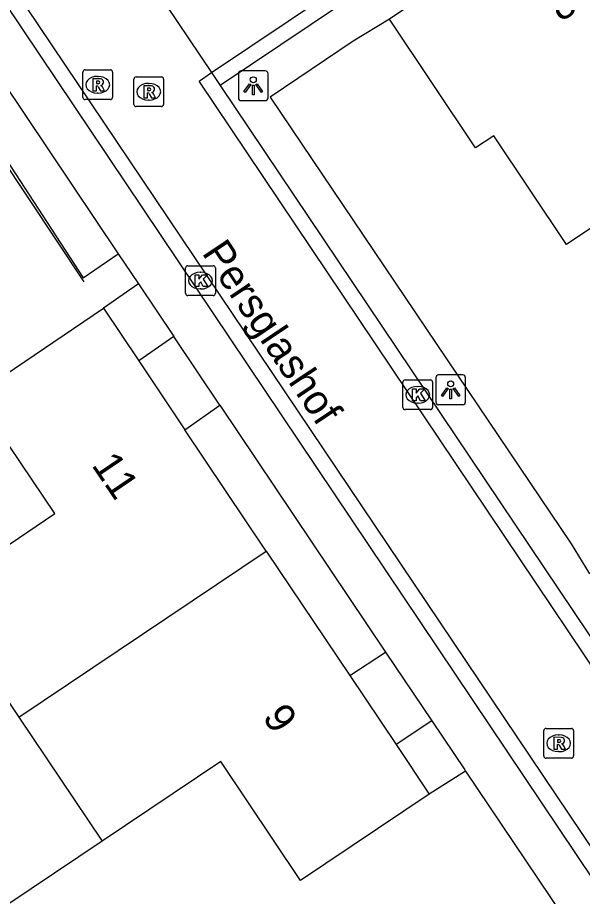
# Model space of a CAD drawing. Extents: x 158797 to 159887, y 384318 to 385255.
# Drawn here: x 159000.14 to 159019.09, y 384534.1 to 384563.59 of the extents above; entities that cross this region are included whole.
import ezdxf

# ---------------------------------------------------------------- set-up
doc = ezdxf.new("R2010")
doc.units = 0
for name, color, linetype in [('IMGEO_Groenvoorziening', 7, 'Continuous'), ('IMGEO_Hek', 7, 'Continuous'), ('IMGEO_Kolk', 7, 'Continuous'), ('IMGEO_Lichtpunt', 7, 'Continuous'), ('IMGEO_Openbare_ruimte_label', 7, 'Continuous'), ('IMGEO_Pand', 7, 'Continuous'), ('IMGEO_Pand_nummerreeks', 7, 'Continuous'), ('IMGEO_Rijbaan_lokaal_open', 7, 'Continuous'), ('IMGEO_Rioolput', 7, 'Continuous'), ('IMGEO_Voetpad_open', 7, 'Continuous')]:
    doc.layers.add(name, color=color, linetype=linetype)

msp = doc.modelspace()

# ---------------------------------------------------------------- linework, layer by layer
at = {"layer": 'IMGEO_Groenvoorziening'}
for points in [[(159012.619, 384563.544), (159011.406, 384562.806), (159008.615, 384560.926), (159018.711, 384545.927), (159019.336, 384544.929)], [(158993.693, 384559.1), (158997.784, 384561.84), (159002.34, 384554.853), (159003.519, 384555.661)], [(159004.193, 384554.658), (159003.018, 384553.841)], [(159015.173, 384538.304), (159013.952, 384537.534)]]:
    msp.add_lwpolyline(points, dxfattribs=at)
at = {"layer": 'IMGEO_Hek'}
for points in [[(159011.406, 384562.806), (159008.615, 384560.926), (159018.711, 384545.927)], [(159002.373, 384554.726), (158997.697, 384561.753), (158994.443, 384559.777)]]:
    msp.add_lwpolyline(points, dxfattribs=at)
at = {"layer": 'IMGEO_Kolk'}
for p, q in [((159005.777, 384554.338), (159005.777, 384555.19)), ((159005.852, 384555.264), (159006.704, 384555.264)), ((159006.778, 384555.19), (159006.778, 384554.338)), ((159006.265, 384555.044), (159006.29, 384555.044)), ((159006.704, 384554.264), (159005.852, 384554.264)), ((159006.288, 384554.484), (159006.263, 384554.484)), ((159013.067, 384550.508), (159013.067, 384551.36)), ((159013.142, 384551.434), (159013.994, 384551.434)), ((159014.068, 384551.36), (159014.068, 384550.508)), ((159013.555, 384551.214), (159013.58, 384551.214)), ((159013.994, 384550.434), (159013.142, 384550.434)), ((159013.578, 384550.654), (159013.553, 384550.654))]:
    msp.add_line(p, q, dxfattribs=at)
for points in [[(159005.777, 384554.338), (159005.777, 384555.19)], [(159005.852, 384555.264), (159006.704, 384555.264)], [(159006.778, 384555.19), (159006.778, 384554.338)], [(159006.098, 384554.964), (159006.221, 384554.964), (159006.221, 384554.813), (159006.351, 384554.964), (159006.515, 384554.964), (159006.369, 384554.813), (159006.522, 384554.564), (159006.37, 384554.564), (159006.285, 384554.728), (159006.221, 384554.661), (159006.221, 384554.564), (159006.098, 384554.564), (159006.098, 384554.964)], [(159006.704, 384554.264), (159005.852, 384554.264)], [(159013.067, 384550.508), (159013.067, 384551.36)], [(159013.142, 384551.434), (159013.994, 384551.434)], [(159014.068, 384551.36), (159014.068, 384550.508)], [(159013.388, 384551.134), (159013.511, 384551.134), (159013.511, 384550.983), (159013.641, 384551.134), (159013.805, 384551.134), (159013.659, 384550.983), (159013.812, 384550.734), (159013.66, 384550.734), (159013.575, 384550.898), (159013.511, 384550.831), (159013.511, 384550.734), (159013.388, 384550.734), (159013.388, 384551.134)], [(159013.994, 384550.434), (159013.142, 384550.434)]]:
    msp.add_lwpolyline(points, dxfattribs=at)
for centre, start, end in [((159005.854, 384555.188), 91.552, 178.448), ((159005.854, 384555.188), 91.552, 178.448), ((159006.702, 384555.188), 1.552, 88.448), ((159006.702, 384555.188), 1.552, 88.448), ((159005.854, 384554.34), 181.552, 268.448), ((159005.854, 384554.34), 181.552, 268.448), ((159006.702, 384554.34), 271.552, 358.448), ((159006.702, 384554.34), 271.552, 358.448), ((159013.144, 384551.358), 91.552, 178.448), ((159013.144, 384551.358), 91.552, 178.448), ((159013.992, 384551.358), 1.552, 88.448), ((159013.992, 384551.358), 1.552, 88.448), ((159013.144, 384550.51), 181.552, 268.448), ((159013.144, 384550.51), 181.552, 268.448), ((159013.992, 384550.51), 271.552, 358.448), ((159013.992, 384550.51), 271.552, 358.448)]:
    msp.add_arc(centre, 0.0765, start, end, dxfattribs=at)
for centre, major_axis, ratio, start_param, end_param in [((159006.264, 384554.764), (-0.387, 0.002), 0.722429, 4.712389, 7.853982), ((159006.289, 384554.764), (-0.39, 0.002), 0.717154, 1.570796, 4.712389), ((159013.554, 384550.934), (-0.387, 0.002), 0.722429, 4.712389, 7.853982), ((159013.579, 384550.934), (-0.39, 0.002), 0.717154, 1.570796, 4.712389)]:
    msp.add_ellipse(centre, major_axis=major_axis, ratio=ratio, start_param=start_param, end_param=end_param, dxfattribs=at)
at = {"layer": 'IMGEO_Lichtpunt'}
for p, q in [((159007.551, 384561.708), (159007.551, 384560.901)), ((159007.551, 384561.708), (159007.551, 384560.901)), ((159008.453, 384561.803), (159007.645, 384561.803)), ((159008.453, 384561.803), (159007.645, 384561.803)), ((159008.547, 384560.901), (159008.547, 384561.708)), ((159008.547, 384560.901), (159008.547, 384561.708)), ((159007.645, 384560.807), (159008.453, 384560.807)), ((159007.645, 384560.807), (159008.453, 384560.807)), ((159014.174, 384551.503), (159014.174, 384550.696)), ((159014.174, 384551.503), (159014.174, 384550.696)), ((159015.076, 384551.598), (159014.268, 384551.598)), ((159015.076, 384551.598), (159014.268, 384551.598)), ((159015.17, 384550.696), (159015.17, 384551.503)), ((159015.17, 384550.696), (159015.17, 384551.503)), ((159014.268, 384550.602), (159015.076, 384550.602)), ((159014.268, 384550.602), (159015.076, 384550.602))]:
    msp.add_line(p, q, dxfattribs=at)
for points in [[(159007.925, 384561.372), (159007.964, 384561.344), (159007.776, 384561.082), (159007.738, 384561.109), (159007.925, 384561.372)], [(159008.137, 384561.344), (159008.175, 384561.371), (159008.362, 384561.109), (159008.323, 384561.081), (159008.137, 384561.344)], [(159008.027, 384561.324), (159008.074, 384561.324), (159008.074, 384561.002), (159008.027, 384561.002), (159008.027, 384561.324)], [(159014.548, 384551.167), (159014.587, 384551.139), (159014.399, 384550.877), (159014.361, 384550.904), (159014.548, 384551.167)], [(159014.65, 384551.119), (159014.697, 384551.119), (159014.697, 384550.797), (159014.65, 384550.797), (159014.65, 384551.119)], [(159014.76, 384551.139), (159014.798, 384551.166), (159014.985, 384550.904), (159014.946, 384550.876), (159014.76, 384551.139)]]:
    msp.add_lwpolyline(points, dxfattribs=at)
for centre in [(159008.05, 384561.506), (159014.673, 384551.301)]:
    msp.add_circle(centre, 0.0994, dxfattribs=at)
for centre, start, end in [((159007.645, 384561.708), 90, 180), ((159007.645, 384561.708), 90, 180), ((159008.453, 384561.708), 0, 90), ((159008.453, 384561.708), 0, 90), ((159007.645, 384560.901), 180, 270), ((159007.645, 384560.901), 180, 270), ((159008.453, 384560.901), 270, 0), ((159008.453, 384560.901), 270, 360), ((159014.268, 384551.503), 90, 180), ((159014.268, 384551.503), 90, 180), ((159015.076, 384551.503), 0, 90), ((159015.076, 384551.503), 0, 90), ((159014.268, 384550.696), 180, 270), ((159014.268, 384550.696), 180, 270), ((159015.076, 384550.696), 270, 0), ((159015.076, 384550.696), 270, 360)]:
    msp.add_arc(centre, 0.0946, start, end, dxfattribs=at)
at = {"layer": 'IMGEO_Pand'}
for points in [[(159020.93, 384569.121), (159012.619, 384563.544)], [(159021.947, 384558.243), (159018.565, 384555.974), (159016.116, 384559.624), (159015.511, 384559.217), (159012.619, 384563.544)], [(158997.404, 384544.251), (159001.394, 384546.946), (158998.703, 384550.921), (159003.018, 384553.841)], [(159003.018, 384553.841), (159004.206, 384552.07)], [(159004.206, 384552.07), (159005.758, 384549.755)], [(159008.485, 384545.687), (159005.758, 384549.755)], [(159000.18, 384540.114), (159008.485, 384545.687)], [(159008.485, 384545.687), (159011.286, 384541.51)], [(158997.404, 384544.251), (159000.18, 384540.114)], [(159011.286, 384541.51), (159012.839, 384539.193)], [(159000.18, 384540.114), (159002.974, 384535.95)], [(159012.839, 384539.193), (159013.952, 384537.534)], [(159013.952, 384537.534), (159009.634, 384534.636), (159006.961, 384538.623), (159002.974, 384535.95)], [(159002.974, 384535.95), (158998.987, 384533.277), (158996.343, 384537.22), (158992.792, 384534.84)]]:
    msp.add_lwpolyline(points, dxfattribs=at)
at = {"layer": 'IMGEO_Rijbaan_lokaal_open'}
for points in [[(159006.646, 384561.748), (159041.545, 384585.132)], [(159020.242, 384570.24), (159006.939, 384561.31)], [(158998.676, 384566.552), (159028.191, 384522.653), (159028.718, 384521.856)], [(159028.203, 384521.638), (158998.536, 384565.846)], [(159004.736, 384564.6), (159006.646, 384561.748)], [(159031.322, 384524.068), (159030.999, 384524.567), (159006.23, 384561.461), (159006.646, 384561.748)], [(159006.646, 384561.748), (159006.939, 384561.31)], [(159006.939, 384561.31), (159021.267, 384539.976)]]:
    msp.add_lwpolyline(points, dxfattribs=at)
at = {"layer": 'IMGEO_Rioolput'}
for p, q in [((159002.329, 384560.913), (159002.329, 384561.765)), ((159002.404, 384561.839), (159003.256, 384561.839)), ((159003.33, 384561.765), (159003.33, 384560.913)), ((159002.817, 384561.619), (159002.842, 384561.619)), ((159004.041, 384560.678), (159004.041, 384561.53)), ((159004.116, 384561.604), (159004.968, 384561.604)), ((159004.529, 384561.384), (159004.554, 384561.384)), ((159005.042, 384561.53), (159005.042, 384560.678)), ((159002.84, 384561.059), (159002.815, 384561.059)), ((159003.256, 384560.839), (159002.404, 384560.839)), ((159004.552, 384560.824), (159004.527, 384560.824)), ((159004.968, 384560.604), (159004.116, 384560.604)), ((159017.797, 384538.811), (159017.797, 384539.663)), ((159017.872, 384539.737), (159018.724, 384539.737)), ((159018.285, 384539.517), (159018.31, 384539.517)), ((159018.798, 384539.663), (159018.798, 384538.811)), ((159018.308, 384538.957), (159018.283, 384538.957)), ((159018.724, 384538.737), (159017.872, 384538.737))]:
    msp.add_line(p, q, dxfattribs=at)
for points in [[(159002.329, 384560.913), (159002.329, 384561.765)], [(159002.404, 384561.839), (159003.256, 384561.839)], [(159003.33, 384561.765), (159003.33, 384560.913)], [(159002.918, 384561.537), (159002.666, 384561.539), (159002.666, 384561.139)], [(159002.844, 384561.458), (159002.79, 384561.458), (159002.79, 384561.377)], [(159002.79, 384561.377), (159002.842, 384561.377)], [(159004.041, 384560.678), (159004.041, 384561.53)], [(159004.116, 384561.604), (159004.968, 384561.604)], [(159005.042, 384561.53), (159005.042, 384560.678)], [(159002.666, 384561.139), (159002.79, 384561.139), (159002.79, 384561.301), (159002.801, 384561.301)], [(159002.848, 384561.272), (159002.919, 384561.139), (159003.059, 384561.139), (159002.994, 384561.265)], [(159004.63, 384561.302), (159004.378, 384561.304), (159004.378, 384560.904)], [(159004.378, 384560.904), (159004.502, 384560.904), (159004.502, 384561.066), (159004.513, 384561.066)], [(159004.556, 384561.223), (159004.502, 384561.223), (159004.502, 384561.142)], [(159004.502, 384561.142), (159004.554, 384561.142)], [(159003.256, 384560.839), (159002.404, 384560.839)], [(159004.56, 384561.037), (159004.631, 384560.904), (159004.771, 384560.904), (159004.706, 384561.03)], [(159004.968, 384560.604), (159004.116, 384560.604)], [(159017.797, 384538.811), (159017.797, 384539.663)], [(159017.872, 384539.737), (159018.724, 384539.737)], [(159018.798, 384539.663), (159018.798, 384538.811)], [(159018.386, 384539.435), (159018.134, 384539.437), (159018.134, 384539.037)], [(159018.312, 384539.356), (159018.258, 384539.356), (159018.258, 384539.275)], [(159018.258, 384539.275), (159018.31, 384539.275)], [(159018.134, 384539.037), (159018.258, 384539.037), (159018.258, 384539.199), (159018.269, 384539.199)], [(159018.316, 384539.17), (159018.387, 384539.037), (159018.527, 384539.037), (159018.462, 384539.163)], [(159018.724, 384538.737), (159017.872, 384538.737)]]:
    msp.add_lwpolyline(points, dxfattribs=at)
for centre, radius, start, end in [((159002.406, 384561.763), 0.0765, 91.552, 178.448), ((159002.406, 384561.763), 0.0765, 91.552, 178.448), ((159003.254, 384561.763), 0.0765, 1.552, 88.448), ((159003.254, 384561.763), 0.0765, 1.552, 88.448), ((159002.826, 384561.566), 0.19, 274.7715, 282.9687), ((159002.85, 384561.362), 0.0964, 77.0061, 93.1865), ((159002.864, 384561.419), 0.0378, 276.6634, 79.6772), ((159002.917, 384561.427), 0.109, 350.3612, 89.416), ((159002.915, 384561.427), 0.112, 277.5842, 350.9817), ((159004.118, 384561.528), 0.0765, 91.552, 178.448), ((159004.118, 384561.528), 0.0765, 91.552, 178.448), ((159004.966, 384561.528), 0.0765, 1.552, 88.448), ((159004.966, 384561.528), 0.0765, 1.552, 88.448), ((159002.8, 384561.248), 0.0533, 26.0293, 88.6989), ((159002.899, 384561.212), 0.108, 29.5134, 73.7905), ((159004.512, 384561.013), 0.0533, 26.0293, 88.6989), ((159004.538, 384561.331), 0.19, 274.7715, 282.9687), ((159004.562, 384561.127), 0.0964, 77.0061, 93.1865), ((159004.576, 384561.184), 0.0378, 276.6634, 79.6772), ((159004.629, 384561.192), 0.109, 350.3612, 89.416), ((159004.627, 384561.192), 0.112, 277.5842, 350.9817), ((159004.611, 384560.977), 0.108, 29.5134, 73.7905), ((159002.406, 384560.915), 0.0765, 181.552, 268.448), ((159002.406, 384560.915), 0.0765, 181.552, 268.448), ((159003.254, 384560.915), 0.0765, 271.552, 358.448), ((159003.254, 384560.915), 0.0765, 271.552, 358.448), ((159004.118, 384560.68), 0.0765, 181.552, 268.448), ((159004.118, 384560.68), 0.0765, 181.552, 268.448), ((159004.966, 384560.68), 0.0765, 271.552, 358.448), ((159004.966, 384560.68), 0.0765, 271.552, 358.448), ((159017.874, 384539.661), 0.0765, 91.552, 178.448), ((159017.874, 384539.661), 0.0765, 91.552, 178.448), ((159018.722, 384539.661), 0.0765, 1.552, 88.448), ((159018.722, 384539.661), 0.0765, 1.552, 88.448), ((159018.294, 384539.464), 0.19, 274.7715, 282.9687), ((159018.318, 384539.26), 0.0964, 77.0061, 93.1865), ((159018.332, 384539.317), 0.0378, 276.6634, 79.6772), ((159018.385, 384539.325), 0.109, 350.3612, 89.416), ((159018.383, 384539.325), 0.112, 277.5842, 350.9817), ((159018.367, 384539.11), 0.108, 29.5134, 73.7905), ((159018.268, 384539.146), 0.0533, 26.0293, 88.6989), ((159017.874, 384538.813), 0.0765, 181.552, 268.448), ((159017.874, 384538.813), 0.0765, 181.552, 268.448), ((159018.722, 384538.813), 0.0765, 271.552, 358.448), ((159018.722, 384538.813), 0.0765, 271.552, 358.448)]:
    msp.add_arc(centre, radius, start, end, dxfattribs=at)
for centre, major_axis, ratio, start_param, end_param in [((159002.816, 384561.339), (-0.387, 0.002), 0.722429, 4.712389, 7.853982), ((159002.841, 384561.339), (-0.39, 0.002), 0.717154, 1.570796, 4.712389), ((159004.528, 384561.104), (-0.387, 0.002), 0.722429, 4.712389, 7.853982), ((159004.553, 384561.104), (-0.39, 0.002), 0.717154, 1.570796, 4.712389), ((159018.284, 384539.237), (-0.387, 0.002), 0.722429, 4.712389, 7.853982), ((159018.309, 384539.237), (-0.39, 0.002), 0.717154, 1.570796, 4.712389)]:
    msp.add_ellipse(centre, major_axis=major_axis, ratio=ratio, start_param=start_param, end_param=end_param, dxfattribs=at)
at = {"layer": 'IMGEO_Voetpad_open'}
for points in [[(158984.625, 384554.656), (158997.072, 384563.015), (158998.83, 384562.645), (159003.519, 384555.661)], [(159003.519, 384555.661), (159004.193, 384554.658)], [(159004.193, 384554.658), (159005.38, 384552.89)], [(159005.38, 384552.89), (159004.206, 384552.07)], [(159006.93, 384550.581), (159005.38, 384552.89)], [(159005.758, 384549.755), (159006.93, 384550.581)], [(159006.93, 384550.581), (159012.49, 384542.3)], [(159011.286, 384541.51), (159012.49, 384542.3)], [(159012.49, 384542.3), (159014.042, 384539.989)], [(159014.042, 384539.989), (159012.839, 384539.193)], [(159014.042, 384539.989), (159015.145, 384538.346), (159015.173, 384538.304)], [(159015.173, 384538.304), (159018.418, 384533.482)]]:
    msp.add_lwpolyline(points, dxfattribs=at)

# ---------------------------------------------------------------- texts
at = {"layer": 'IMGEO_Openbare_ruimte_label'}
msp.add_text('Persglashof', height=1, rotation=303.8649, dxfattribs=at).set_placement((159006.303, 384555.693))
at = {"layer": 'IMGEO_Pand_nummerreeks'}
for s, rotation, p in [('8', 33.3633, (159018.357, 384563.422)), ('11', 304.1481, (159002.604, 384548.571)), ('9', 304.2283, (159008.337, 384540.113))]:
    msp.add_text(s, height=1, rotation=rotation, dxfattribs=at).set_placement(p)

doc.saveas('drawing.dxf')
